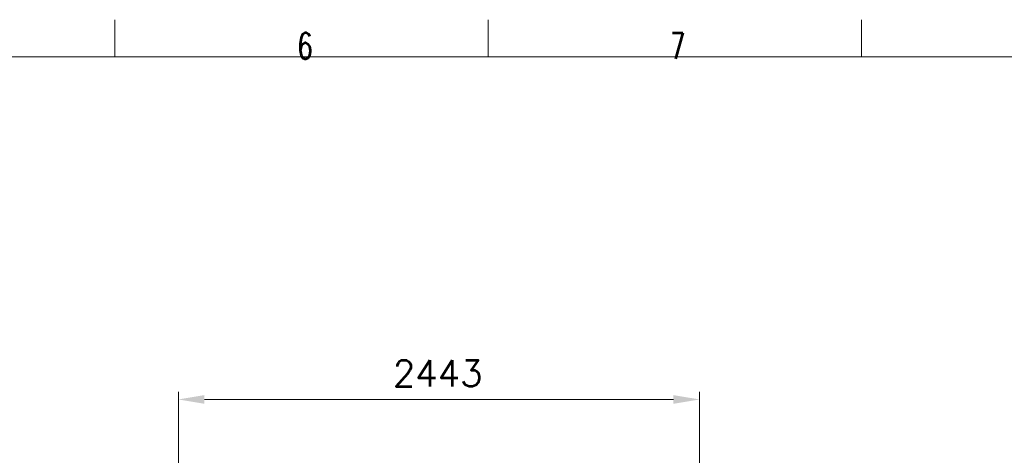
# Model space of a CAD drawing. Header units: inches. Extents: x 0 to 20790, y -12 to 14700.
# Tile 332 of 436: x 8198 to 12814, y 12657 to 14700. Entities that reach past the tile are written whole.
import ezdxf

# ---------------------------------------------------------------- set-up
doc = ezdxf.new("R2010")
doc.units = ezdxf.units.IN
doc.layers.add('210', color=7, linetype='Continuous', true_color=0xffffff)
doc.layers.add('254', color=7, linetype='Continuous', true_color=0xffffff)
doc.styles.add('latin_extended', font='simplex.shx')
doc.dimstyles.get("Standard").update_dxf_attribs({"dimtxt": 0.18, "dimasz": 0.18, "dimexe": 0.18, "dimexo": 0.0625, "dimgap": 0.09, "dimtad": 0, "dimtih": 1, "dimtoh": 1, "dimdec": 4, "dimzin": 0, "dimdsep": 46, "dimtxsty": 'Standard', "dimcen": 0.09, "dimadec": 0, "dimazin": 0, "dimtfac": 1, "dimtdec": 4, "dimtofl": 0, "dimtmove": 0, "dimatfit": 3, "dimfxl": 1, "dimtolj": 1, "dimtzin": 0, "dimarcsym": 0})

# ---------------------------------------------------------------- blocks, each defined once
blk = doc.blocks.new('_U3')
at = {"layer": '254', "color": 3, "linetype": 'Continuous', "lineweight": 13, "transparency": 16777216}
for p, q in [((8942, 11481), (8942, 12954)), ((11385, 10066.4), (11385, 12954)), ((9064.5, 12919), (11262.5, 12919))]:
    blk.add_line(p, q, dxfattribs=at)
at = {"layer": '254', "color": 3, "transparency": 16777216}
for points in [[(9064.5, 12939.4), (9064.5, 12898.5), (8942, 12919)], [(11262.5, 12898.5), (11262.5, 12939.4), (11385, 12919)]]:
    blk.add_solid(points, dxfattribs=at)
at = {"layer": 'Defpoints', "color": 0, "transparency": 16777216}
for p in [(11385, 12919), (8942, 11446), (11385, 10031.4)]:
    blk.add_point(p, dxfattribs=at)
at = {"layer": '254', "color": 2, "lineweight": 13, "transparency": 16777216, "insert": (9947.7, 13102.7), "char_height": 122.5, "attachment_point": 1, "style": 'latin_extended'}
blk.add_mtext('\\A1;2443', dxfattribs=at)

msp = doc.modelspace()

# ---------------------------------------------------------------- linework, layer by layer
at = {"layer": '210', "color": 7, "linetype": 'Continuous', "lineweight": 18}
for p, q in [((8645, 14525), (8645, 14700)), ((10395, 14525), (10395, 14700)), ((12145, 14525), (12145, 14700)), ((175, 14525), (20615, 14525))]:
    msp.add_line(p, q, dxfattribs=at)

# ---------------------------------------------------------------- texts
at = {"layer": '210', "color": 211, "linetype": 'Continuous', "lineweight": 18, "char_height": 122.5, "attachment_point": 7, "line_spacing_factor": 0.963855, "style": 'latin_extended'}
for s, insert in [('\\W0.7067;6', (9498.412, 14515.64)), ('\\W0.6563;7', (11248.412, 14515.64))]:
    msp.add_mtext(s, dxfattribs=dict(at, insert=insert))

# ---------------------------------------------------------------- dimensions: what is measured, and where the dimension line sits
at = {"layer": '254', "color": 2, "linetype": 'Continuous', "lineweight": 13}
dim = msp.add_linear_dim(base=(11385.031, 12918.963), p1=(8941.978, 11445.963), p2=(11385.031, 10031.356), dimstyle='Standard', override={"dimscale": 35, "dimtxt": 3.5, "dimasz": 3.5, "dimexe": 1, "dimexo": 1, "dimgap": 1.75, "dimtad": 1, "dimtih": 1, "dimtoh": 0, "dimdec": 0, "dimlfac": 1, "dimzin": 8, "dimdsep": 46, "dimlunit": 2, "dimtxsty": 'latin_extended', "dimsah": 1, "dimse1": 0, "dimse2": 0, "dimsd1": 0, "dimsd2": 0, "dimclrd": 3, "dimclre": 3, "dimclrt": 2, "dimtol": 0, "dimtm": -0.1, "dimtfac": 0.714286, "dimtdec": 3, "dimtofl": 1, "dimtmove": 0, "dimtzin": 8, "dimlwd": 13, "dimlwe": 13}, dxfattribs=at)
dim.commit()
dim.dimension.update_dxf_attribs({"geometry": '_U3', "text_midpoint": (10163.505, 12918.963), "dimtype": 160})

doc.saveas('drawing.dxf')
